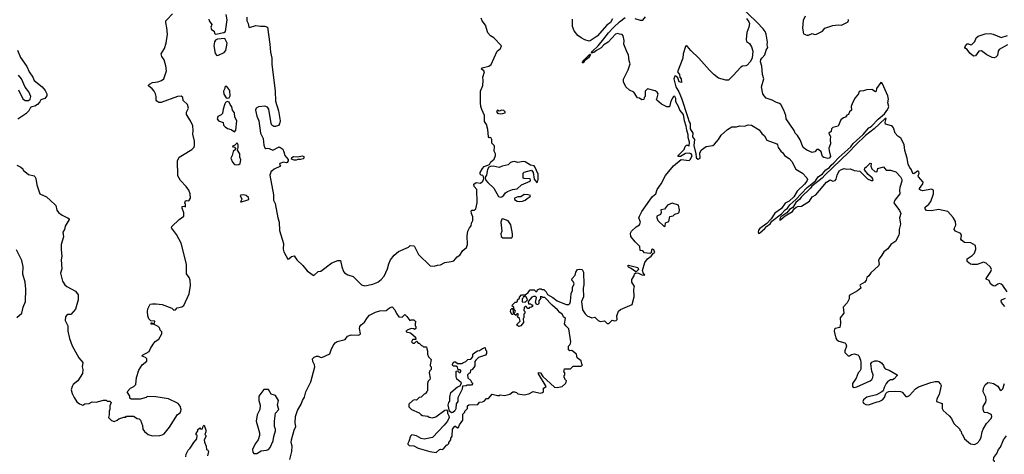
# Model space of a CAD drawing. Extents: x 1933546 to 2138868, y 524910 to 667279.
# Tile 387 of 466: x 2070205 to 2081250, y 577742 to 582618. Entities that reach past the tile are written whole.
import ezdxf

# ---------------------------------------------------------------- set-up
doc = ezdxf.new("R2010")
doc.units = 0

msp = doc.modelspace()

# ---------------------------------------------------------------- linework, layer by layer
at = {"layer": '0CON10XD'}
for points in [[(2078491, 580221), (2078505, 580222), (2078565, 580274), (2078583, 580297), (2078625, 580328), (2078643, 580357), (2078750, 580440), (2078791, 580485), (2078817, 580503), (2078845, 580542), (2078910, 580600), (2079038, 580735), (2079131, 580809), (2079161, 580855), (2079211, 580889), (2079248, 580935), (2079289, 580961), (2079306, 580985), (2079339, 581011), (2079395, 581074), (2079528, 581192), (2079555, 581228), (2079668, 581332), (2079731, 581405), (2079745, 581413), (2079765, 581426), (2079835, 581501), (2079907, 581563), (2079945, 581615), (2079954, 581645), (2079945, 581685), (2079950, 581725), (2079945, 581765), (2079885, 581899), (2079875, 581911), (2079865, 581914), (2079816, 581845), (2079813, 581815), (2079805, 581807), (2079765, 581834), (2079705, 581833), (2079669, 581821), (2079635, 581817), (2079620, 581805), (2079614, 581785), (2079578, 581742), (2079546, 581684), (2079534, 581645), (2079537, 581605), (2079515, 581585), (2079504, 581556), (2079483, 581547), (2079470, 581525), (2079445, 581519), (2079415, 581493), (2079388, 581422), (2079325, 581407), (2079313, 581395), (2079308, 581362), (2079281, 581345), (2079300, 581305), (2079296, 581275), (2079300, 581225), (2079283, 581175), (2079287, 581147), (2079299, 581085), (2079285, 581064), (2079272, 581062), (2079225, 581073), (2079212, 581082), (2079196, 581135), (2079165, 581161), (2079148, 581162), (2079125, 581136), (2079095, 581130), (2079035, 581153), (2078995, 581185), (2078961, 581271), (2078929, 581319), (2078904, 581345), (2078891, 581375), (2078804, 581505), (2078798, 581545), (2078777, 581605), (2078744, 581665), (2078729, 581679), (2078695, 581688), (2078646, 581716), (2078578, 581738), (2078555, 581765), (2078543, 581785), (2078525, 581865), (2078554, 581955), (2078537, 582005), (2078530, 582095), (2078515, 582145), (2078518, 582172), (2078535, 582191), (2078565, 582225), (2078580, 582275), (2078599, 582305), (2078589, 582335), (2078592, 582365), (2078580, 582455), (2078567, 582485), (2078545, 582514), (2078478, 582588), (2077965, 583085)], [(2070173, 580987), (2070220, 580965), (2070240, 580945), (2070245, 580930), (2070305, 580880), (2070367, 580867), (2070375, 580860), (2070388, 580835), (2070398, 580765), (2070432, 580665), (2070505, 580632), (2070600, 580545), (2070612, 580532), (2070623, 580483), (2070640, 580455), (2070680, 580425), (2070735, 580398), (2070747, 580397), (2070760, 580385), (2070760, 580375), (2070715, 580300), (2070708, 580265), (2070690, 580235), (2070696, 580184), (2070670, 580095), (2070669, 580035), (2070679, 579965), (2070672, 579925), (2070677, 579825), (2070665, 579775), (2070686, 579686), (2070710, 579645), (2070734, 579624), (2070831, 579571), (2070863, 579533), (2070863, 579475), (2070831, 579369), (2070778, 579312), (2070745, 579310), (2070730, 579300), (2070720, 579285), (2070714, 579245), (2070744, 579185), (2070746, 579125), (2070763, 579043), (2070795, 578958), (2070870, 578825), (2070914, 578774), (2070908, 578725), (2070914, 578694), (2070911, 578649), (2070857, 578565), (2070806, 578525), (2070793, 578503), (2070784, 578465), (2070794, 578425), (2070815, 578378), (2070845, 578333), (2070875, 578308), (2070915, 578292), (2070935, 578310), (2070985, 578312), (2071018, 578332), (2071062, 578328), (2071145, 578350), (2071175, 578350), (2071185, 578340), (2071217, 578337), (2071230, 578325), (2071218, 578285), (2071218, 578245), (2071210, 578225), (2071210, 578185), (2071202, 578155), (2071235, 578120), (2071265, 578112), (2071300, 578125), (2071318, 578142), (2071375, 578160), (2071395, 578160), (2071405, 578170), (2071482, 578172), (2071523, 578143), (2071545, 578140), (2071560, 578125), (2071582, 578065), (2071588, 578025), (2071607, 577997), (2071646, 577966), (2071695, 577949), (2071778, 577952), (2071805, 577960), (2071825, 577973), (2071884, 578046), (2071975, 578190), (2072005, 578209), (2072014, 578226), (2072016, 578246), (2072004, 578284), (2071983, 578313), (2071874, 578364), (2071733, 578387), (2071635, 578390), (2071625, 578380), (2071555, 578360), (2071455, 578360), (2071442, 578372), (2071440, 578395), (2071410, 578445), (2071450, 578485), (2071485, 578502), (2071510, 578525), (2071514, 578606), (2071543, 578687), (2071580, 578745), (2071633, 578787), (2071630, 578815), (2071615, 578830), (2071578, 578845), (2071583, 578855), (2071659, 578895), (2071671, 578929), (2071701, 578979), (2071725, 579007), (2071768, 579035), (2071800, 579095), (2071800, 579115), (2071780, 579135), (2071772, 579162), (2071760, 579175), (2071715, 579200), (2071682, 579202), (2071680, 579215), (2071685, 579220), (2071695, 579210), (2071718, 579212), (2071720, 579235), (2071675, 579240), (2071653, 579263), (2071642, 579295), (2071638, 579345), (2071642, 579375), (2071670, 579425), (2071695, 579432), (2071735, 579432), (2071803, 579423), (2071911, 579381), (2071935, 579361), (2071952, 579365), (2071970, 579385), (2072025, 579398), (2072045, 579413), (2072107, 579543), (2072121, 579635), (2072116, 579696), (2072108, 579725), (2072078, 579768), (2072076, 579875), (2072015, 580110), (2071965, 580208), (2071908, 580285), (2071911, 580299), (2071995, 580378), (2072046, 580414), (2072047, 580453), (2072028, 580505), (2072028, 580522), (2072045, 580528), (2072065, 580520), (2072066, 580544), (2072058, 580565), (2072064, 580586), (2072075, 580591), (2072104, 580586), (2072120, 580615), (2072116, 580665), (2072101, 580705), (2072074, 580745), (2072010, 580815), (2071978, 580865), (2071974, 581035), (2071996, 581075), (2072030, 581100), (2072137, 581163), (2072162, 581188), (2072168, 581205), (2072166, 581255), (2072147, 581335), (2072152, 581375), (2072146, 581426), (2072122, 581485), (2072078, 581555), (2072078, 581582), (2072100, 581625), (2072087, 581667), (2072041, 581711), (2072036, 581746), (2072015, 581760), (2071975, 581757), (2071792, 581688), (2071768, 581688), (2071744, 581704), (2071738, 581715), (2071737, 581757), (2071730, 581785), (2071712, 581815), (2071693, 581843), (2071650, 581875), (2071650, 581885), (2071660, 581895), (2071695, 581912), (2071755, 581922), (2071795, 581937), (2071822, 581955), (2071853, 582045), (2071845, 582100), (2071826, 582166), (2071801, 582205), (2071793, 582235), (2071830, 582295), (2071850, 582355), (2071862, 582455), (2071857, 582527), (2071844, 582586), (2071846, 582605), (2071855, 582616)], [(2071855, 582616), (2071918, 582685)], [(2072326, 582625), (2072330, 582605), (2072359, 582565), (2072351, 582535), (2072357, 582507), (2072385, 582489), (2072390, 582465), (2072405, 582457), (2072495, 582475), (2072513, 582487), (2072531, 582615), (2072520, 582675)], [(2072752, 582645), (2072753, 582605), (2072768, 582575), (2072774, 582534), (2072785, 582530), (2072855, 582552), (2072905, 582545), (2072955, 582547), (2072985, 582535), (2073013, 582345), (2073018, 582255), (2073032, 582185), (2073032, 582118), (2073070, 581815), (2073075, 581705), (2073110, 581595), (2073126, 581485), (2073121, 581449), (2073107, 581433), (2073075, 581421), (2073055, 581420), (2073034, 581434), (2073026, 581455), (2072999, 581615), (2072985, 581638), (2072955, 581647), (2072885, 581642), (2072857, 581625), (2072852, 581605), (2072865, 581535), (2072889, 581485), (2072905, 581345), (2072935, 581285), (2072945, 581212), (2072955, 581182), (2072965, 581172), (2072985, 581178), (2073005, 581172), (2073045, 581153), (2073115, 581190), (2073135, 581180), (2073157, 581165), (2073170, 581135), (2073178, 581095), (2073218, 581048), (2073218, 581035), (2073205, 581016), (2073195, 581013), (2073165, 581021), (2073122, 581005), (2073120, 580995), (2073130, 580975), (2073059, 580941), (2073035, 580920), (2073025, 580920), (2073012, 580875), (2073054, 580655), (2073054, 580595), (2073071, 580555), (2073100, 580395), (2073115, 580345), (2073119, 580255), (2073166, 580106), (2073161, 580045), (2073169, 580015), (2073215, 579932), (2073226, 579934), (2073255, 579962), (2073285, 579968), (2073314, 579924), (2073382, 579862), (2073430, 579800), (2073485, 579758), (2073505, 579750), (2073555, 579792), (2073585, 579798), (2073705, 579890), (2073775, 579918), (2073805, 579918), (2073818, 579845), (2073838, 579795), (2073850, 579780), (2073885, 579757), (2073945, 579738), (2074038, 579645), (2074076, 579634), (2074165, 579652), (2074221, 579675), (2074260, 579705), (2074295, 579740), (2074332, 579825), (2074345, 579880), (2074363, 579925), (2074405, 579978), (2074454, 580016), (2074565, 580068), (2074585, 580084), (2074625, 580083), (2074635, 580073), (2074680, 579985), (2074810, 579855), (2074853, 579853), (2074893, 579863), (2074925, 579867), (2074975, 579896), (2075046, 579904), (2075076, 579914), (2075114, 579956), (2075143, 579977), (2075175, 580030), (2075218, 580062), (2075228, 580095), (2075223, 580195), (2075233, 580245), (2075250, 580285), (2075270, 580305), (2075273, 580337), (2075288, 580365), (2075290, 580405), (2075272, 580445), (2075268, 580472), (2075278, 580482), (2075307, 580483), (2075322, 580495), (2075337, 580565), (2075332, 580715), (2075303, 580745), (2075298, 580772), (2075327, 580793), (2075375, 580786), (2075402, 580808), (2075410, 580835), (2075407, 580857), (2075399, 580869), (2075380, 580875), (2075370, 580885), (2075372, 580905), (2075395, 580950), (2075415, 580972), (2075477, 580993), (2075492, 581025), (2075528, 581055), (2075542, 581095), (2075542, 581115), (2075528, 581145), (2075533, 581195), (2075528, 581208), (2075503, 581233), (2075502, 581275), (2075495, 581290), (2075485, 581298), (2075473, 581293), (2075464, 581304), (2075457, 581387), (2075442, 581442), (2075420, 581475), (2075421, 581545), (2075391, 581611), (2075379, 581645), (2075374, 581685), (2075374, 581815), (2075401, 581879), (2075406, 581935), (2075401, 581975), (2075418, 582035), (2075412, 582045), (2075383, 582065), (2075393, 582077), (2075468, 582095), (2075493, 582117), (2075562, 582265), (2075600, 582295), (2075610, 582325), (2075523, 582413), (2075487, 582437), (2075455, 582470), (2075430, 582555), (2075393, 582605), (2075383, 582635)], [(2076327, 578577), (2076312, 578605), (2076313, 578627), (2076320, 578635), (2076320, 578655), (2076310, 578665), (2076315, 578700), (2076385, 578700), (2076415, 578730), (2076505, 578730), (2076520, 578745), (2076510, 578755), (2076505, 578790), (2076460, 578825), (2076450, 578865), (2076397, 578907), (2076375, 578902), (2076360, 578915), (2076363, 578957), (2076380, 578975), (2076388, 579005), (2076365, 579150), (2076332, 579182), (2076317, 579207), (2076327, 579265), (2076307, 579285), (2076295, 579312), (2076264, 579334), (2076238, 579365), (2076178, 579415), (2076095, 579500), (2076075, 579500), (2076065, 579510), (2076042, 579508), (2076050, 579495), (2076030, 579465), (2076030, 579435), (2076018, 579422), (2076005, 579420), (2075990, 579445), (2076002, 579502), (2075992, 579512), (2075968, 579512), (2075950, 579505), (2075910, 579455), (2075912, 579432), (2075935, 579430), (2075945, 579420), (2075958, 579418), (2075958, 579402), (2075947, 579393), (2075925, 579390), (2075915, 579380), (2075905, 579380), (2075885, 579400), (2075875, 579400), (2075865, 579390), (2075860, 579355), (2075870, 579345), (2075870, 579325), (2075860, 579315), (2075860, 579275), (2075852, 579265), (2075857, 579223), (2075825, 579182), (2075805, 579178), (2075793, 579183), (2075780, 579195), (2075818, 579235), (2075810, 579265), (2075790, 579285), (2075800, 579315), (2075795, 579320), (2075782, 579318), (2075775, 579300), (2075745, 579320), (2075735, 579310), (2075725, 579310), (2075712, 579345), (2075713, 579367), (2075725, 579380), (2075738, 579378), (2075740, 579335), (2075745, 579330), (2075758, 579332), (2075767, 579347), (2075750, 579375), (2075750, 579395), (2075730, 579405), (2075732, 579418), (2075765, 579450), (2075775, 579450), (2075788, 579462), (2075790, 579475), (2075810, 579495), (2075810, 579505), (2075835, 579530), (2075875, 579530), (2075893, 579547), (2075905, 579550), (2075915, 579570), (2075933, 579587), (2075975, 579588), (2075995, 579570), (2076005, 579570), (2076013, 579587), (2076035, 579600), (2076055, 579600), (2076065, 579590), (2076085, 579590), (2076110, 579565), (2076127, 579537), (2076185, 579502), (2076234, 579464), (2076335, 579423), (2076365, 579423), (2076376, 579434), (2076383, 579455), (2076390, 579545), (2076405, 579580), (2076408, 579612), (2076424, 579655), (2076415, 579682), (2076400, 579695), (2076403, 579715), (2076435, 579753), (2076444, 579785), (2076464, 579815), (2076485, 579820), (2076515, 579816), (2076531, 579785), (2076533, 579645), (2076527, 579605), (2076531, 579509), (2076509, 579455), (2076520, 579365), (2076547, 579317), (2076570, 579295), (2076625, 579273), (2076655, 579282), (2076695, 579242), (2076715, 579233), (2076765, 579238), (2076795, 579210), (2076815, 579210), (2076853, 579247), (2076875, 579240), (2076895, 579242), (2076907, 579255), (2076902, 579295), (2076921, 579349), (2076943, 579367), (2077075, 579422), (2077099, 579509), (2077093, 579595), (2077102, 579625), (2077073, 579673), (2077073, 579705), (2077099, 579745), (2077103, 579767), (2077115, 579780), (2077145, 579774), (2077185, 579756), (2077216, 579754), (2077199, 579779), (2077192, 579805), (2077219, 579895), (2077246, 579934), (2077288, 579965), (2077315, 580000), (2077330, 580005), (2077317, 580035), (2077305, 580042), (2077292, 580038), (2077288, 580002), (2077274, 579996), (2077215, 580003), (2077194, 580024), (2077165, 580030), (2077163, 580073), (2077108, 580125), (2077062, 580185), (2077057, 580225), (2077067, 580245), (2077121, 580295), (2077157, 580315), (2077168, 580345), (2077152, 580395), (2077157, 580415), (2077185, 580465), (2077275, 580595), (2077305, 580635), (2077341, 580665), (2077357, 580715), (2077402, 580775), (2077451, 580869), (2077540, 580980), (2077625, 581050), (2077715, 581040), (2077730, 581055), (2077747, 581095), (2077737, 581115), (2077715, 581122), (2077673, 581117), (2077617, 581083), (2077590, 581085), (2077590, 581095), (2077658, 581162), (2077670, 581195), (2077685, 581210), (2077705, 581210), (2077715, 581200), (2077720, 581245), (2077702, 581295), (2077705, 581325), (2077688, 581378), (2077683, 581425), (2077664, 581485), (2077651, 581555), (2077609, 581605), (2077596, 581645), (2077566, 581695), (2077564, 581735), (2077556, 581755), (2077545, 581759), (2077540, 581755), (2077511, 581705), (2077495, 581640), (2077465, 581642), (2077405, 581672), (2077352, 581715), (2077350, 581725), (2077357, 581743), (2077368, 581785), (2077356, 581806), (2077335, 581819), (2077248, 581842), (2077223, 581817), (2077220, 581755), (2077210, 581745), (2077208, 581722), (2077185, 581720), (2077157, 581737), (2077135, 581742), (2077096, 581806), (2077045, 581826), (2077006, 581866), (2076980, 581920), (2076978, 581952), (2077032, 582055), (2077054, 582124), (2077041, 582155), (2077034, 582225), (2077019, 582249), (2076982, 582345), (2076986, 582385), (2076976, 582436), (2076965, 582452), (2076934, 582454), (2076914, 582464), (2076890, 582455), (2076805, 582367), (2076757, 582335), (2076727, 582303), (2076675, 582274), (2076645, 582249), (2076621, 582241), (2076618, 582245), (2076631, 582265), (2076695, 582326), (2076757, 582405), (2076809, 582471), (2076868, 582532), (2076934, 582595), (2076997, 582643)], [(2076854, 582626), (2076834, 582586), (2076793, 582557), (2076683, 582435), (2076605, 582381), (2076595, 582379), (2076545, 582394), (2076504, 582414), (2076468, 582442), (2076425, 582492), (2076407, 582543), (2076406, 582624)], [(2077105, 582630), (2077164, 582614), (2077195, 582612), (2077225, 582650)], [(2078360, 582630), (2078384, 582595), (2078391, 582575), (2078384, 582535), (2078362, 582475), (2078354, 582395), (2078358, 582375), (2078392, 582352), (2078413, 582313), (2078428, 582265), (2078422, 582188), (2078401, 582145), (2078365, 582107), (2078351, 582099), (2078315, 582096), (2078296, 582085), (2078207, 581993), (2078155, 581938), (2078128, 581938), (2078045, 581964), (2077993, 582003), (2077942, 582052), (2077825, 582187), (2077732, 582272), (2077695, 582319), (2077685, 582324), (2077675, 582319), (2077649, 582235), (2077643, 582185), (2077584, 582035), (2077608, 582005), (2077612, 581975), (2077626, 581956), (2077628, 581912), (2077602, 581922), (2077588, 581965), (2077565, 581983), (2077555, 581983), (2077542, 581955), (2077566, 581865), (2077599, 581809), (2077628, 581738), (2077695, 581533), (2077715, 581473), (2077728, 581455), (2077726, 581395), (2077756, 581346), (2077753, 581305), (2077774, 581275), (2077769, 581205), (2077790, 581115), (2077792, 581075), (2077796, 581065), (2077815, 581054), (2077837, 581065), (2077836, 581125), (2077852, 581158), (2077904, 581196), (2077982, 581208), (2078000, 581220), (2078045, 581273), (2078075, 581322), (2078145, 581387), (2078195, 581416), (2078245, 581416), (2078285, 581426), (2078336, 581424), (2078375, 581438), (2078415, 581436), (2078501, 581381), (2078531, 581341), (2078561, 581315), (2078588, 581268), (2078697, 581227), (2078706, 581216), (2078713, 581185), (2078742, 581142), (2078765, 581124), (2078786, 581096), (2078835, 581062), (2078865, 581026), (2078913, 580943), (2078986, 580895), (2079034, 580844), (2079042, 580825), (2079034, 580805), (2079008, 580772), (2078925, 580695), (2078889, 580631), (2078836, 580584), (2078792, 580558), (2078750, 580500), (2078675, 580447), (2078636, 580384), (2078588, 580332), (2078508, 580275), (2078493, 580257), (2078488, 580235), (2078491, 580221)], [(2079015, 582658), (2078992, 582608), (2078988, 582522), (2078999, 582459), (2079034, 582444), (2079055, 582446), (2079095, 582463), (2079125, 582453), (2079145, 582455), (2079212, 582488), (2079235, 582523), (2079325, 582552), (2079385, 582562), (2079425, 582557), (2079500, 582595), (2079502, 582612), (2079495, 582620)], [(2072415, 582215), (2072435, 582221), (2072499, 582251), (2072518, 582272), (2072533, 582353), (2072505, 582406), (2072425, 582400), (2072403, 582387), (2072392, 582368), (2072384, 582325), (2072398, 582238), (2072415, 582215)], [(2081285, 582337), (2081192, 582285), (2081181, 582265), (2081172, 582215), (2081155, 582198), (2081135, 582190), (2081113, 582193), (2081055, 582224), (2080995, 582268), (2080965, 582264), (2080925, 582212), (2080905, 582209), (2080862, 582242), (2080834, 582284), (2080814, 582294), (2080808, 582305), (2080815, 582324), (2080835, 582346), (2080848, 582348), (2080875, 582337), (2080885, 582340), (2080919, 582375), (2080934, 582416), (2080955, 582434), (2081035, 582458), (2081095, 582462), (2081125, 582456), (2081215, 582418), (2081285, 582442)], [(2070181, 582275), (2070213, 582193), (2070285, 582094), (2070312, 582032), (2070353, 581975), (2070369, 581935), (2070457, 581865), (2070490, 581825), (2070510, 581785), (2070509, 581765), (2070486, 581735), (2070442, 581718), (2070432, 581695), (2070406, 581665), (2070375, 581648), (2070341, 581641), (2070328, 581632), (2070307, 581595), (2070275, 581562), (2070185, 581503)], [(2076525, 582134), (2076514, 582135), (2076534, 582165), (2076592, 582225), (2076605, 582232), (2076609, 582229), (2076585, 582191), (2076542, 582158), (2076525, 582134)], [(2070191, 581831), (2070240, 581730), (2070265, 581712), (2070305, 581711), (2070323, 581727), (2070330, 581755), (2070308, 581808), (2070265, 581861), (2070225, 581956), (2070192, 581995)], [(2072535, 581736), (2072555, 581742), (2072567, 581765), (2072561, 581825), (2072529, 581869), (2072518, 581872), (2072508, 581862), (2072507, 581845), (2072490, 581815), (2072495, 581783), (2072520, 581740), (2072535, 581736)], [(2072615, 581360), (2072630, 581380), (2072641, 581485), (2072618, 581525), (2072615, 581575), (2072594, 581605), (2072585, 581639), (2072565, 581665), (2072555, 581694), (2072535, 581699), (2072515, 581690), (2072505, 581675), (2072486, 581615), (2072482, 581565), (2072465, 581550), (2072428, 581532), (2072422, 581505), (2072435, 581482), (2072489, 581465), (2072491, 581435), (2072511, 581415), (2072535, 581399), (2072577, 581387), (2072615, 581360)], [(2075595, 581561), (2075625, 581564), (2075650, 581575), (2075650, 581585), (2075635, 581599), (2075615, 581602), (2075585, 581592), (2075565, 581602), (2075555, 581590), (2075565, 581571), (2075595, 581561)], [(2081283, 579565), (2081234, 579635), (2081215, 579652), (2081195, 579657), (2081178, 579652), (2081145, 579629), (2081125, 579634), (2081096, 579655), (2081081, 579691), (2081048, 579708), (2081046, 579715), (2081098, 579792), (2081105, 579815), (2081095, 579841), (2081045, 579887), (2081015, 579898), (2080945, 579872), (2080888, 579872), (2080872, 579875), (2080834, 579904), (2080832, 579935), (2080889, 579971), (2080915, 579998), (2080930, 580045), (2080927, 580085), (2080875, 580115), (2080805, 580118), (2080770, 580145), (2080763, 580155), (2080769, 580195), (2080764, 580214), (2080752, 580225), (2080702, 580245), (2080687, 580265), (2080690, 580285), (2080706, 580314), (2080703, 580355), (2080675, 580399), (2080615, 580467), (2080512, 580488), (2080435, 580472), (2080376, 580476), (2080362, 580495), (2080362, 580515), (2080405, 580550), (2080425, 580579), (2080455, 580665), (2080454, 580705), (2080435, 580716), (2080335, 580700), (2080310, 580705), (2080300, 580715), (2080300, 580725), (2080336, 580775), (2080339, 580795), (2080287, 580855), (2080284, 580866), (2080296, 580895), (2080291, 580911), (2080285, 580918), (2080275, 580917), (2080235, 580888), (2080223, 580893), (2080209, 580935), (2080189, 580959), (2080172, 580995), (2080161, 581065), (2080135, 581150), (2080128, 581218), (2080089, 581289), (2080055, 581312), (2080024, 581344), (2080006, 581405), (2079995, 581419), (2079985, 581428), (2079917, 581447), (2079913, 581463), (2079925, 581510), (2079915, 581509), (2079792, 581395), (2079692, 581318), (2079585, 581215), (2079507, 581133), (2079235, 580874), (2079208, 580842), (2079090, 580750), (2079075, 580728), (2078972, 580628), (2078956, 580604), (2078913, 580567), (2078878, 580512), (2078840, 580490), (2078810, 580450), (2078744, 580406), (2078728, 580375), (2078731, 580371), (2078742, 580375), (2078791, 580419), (2078875, 580468), (2078892, 580498), (2078914, 580516), (2078935, 580524), (2078975, 580527), (2079065, 580584), (2079095, 580630), (2079136, 580655), (2079177, 580703), (2079254, 580796), (2079295, 580820), (2079325, 580807), (2079352, 580815), (2079365, 580830), (2079376, 580875), (2079399, 580921), (2079422, 580938), (2079452, 580948), (2079485, 580941), (2079525, 580944), (2079567, 580927), (2079630, 580920), (2079715, 580834), (2079755, 580815), (2079775, 580813), (2079778, 580825), (2079767, 580845), (2079723, 580883), (2079680, 580935), (2079684, 580956), (2079705, 580967), (2079745, 581010), (2079755, 581005), (2079754, 580975), (2079765, 580946), (2079796, 580915), (2079820, 580910), (2079825, 580915), (2079831, 580949), (2079895, 580969), (2079925, 580929), (2079975, 580930), (2080032, 580912), (2080087, 580857), (2080102, 580825), (2080102, 580805), (2080077, 580735), (2080076, 580706), (2080077, 580665), (2080022, 580595), (2080012, 580565), (2080076, 580476), (2080090, 580445), (2080074, 580394), (2080086, 580326), (2080070, 580265), (2080072, 580218), (2080068, 580205), (2080035, 580134), (2079977, 580095), (2079945, 580048), (2079897, 580013), (2079877, 579975), (2079845, 579937), (2079839, 579915), (2079847, 579875), (2079838, 579855), (2079753, 579777), (2079732, 579745), (2079708, 579725), (2079701, 579695), (2079687, 579675), (2079634, 579645), (2079629, 579635), (2079642, 579615), (2079641, 579605), (2079605, 579577), (2079508, 579525), (2079508, 579485), (2079487, 579443), (2079444, 579395), (2079450, 579325), (2079408, 579275), (2079414, 579215), (2079405, 579166), (2079353, 579155), (2079345, 579145), (2079342, 579125), (2079362, 579045), (2079372, 579025), (2079395, 579010), (2079462, 578992), (2079472, 578982), (2079478, 578955), (2079460, 578905), (2079460, 578885), (2079498, 578848), (2079515, 578848), (2079535, 578862), (2079565, 578870), (2079607, 578857), (2079617, 578847), (2079637, 578797), (2079642, 578775), (2079642, 578698), (2079630, 578675), (2079610, 578655), (2079588, 578595), (2079548, 578535), (2079549, 578505), (2079565, 578493), (2079595, 578501), (2079745, 578567), (2079765, 578582), (2079776, 578605), (2079778, 578635), (2079764, 578674), (2079753, 578757), (2079763, 578777), (2079798, 578792), (2079825, 578792), (2079850, 578785), (2079876, 578766), (2079895, 578740), (2079902, 578715), (2079915, 578702), (2079960, 578685), (2080050, 578635), (2080050, 578625), (2080015, 578588), (2079995, 578578), (2079975, 578578), (2079940, 578555), (2079924, 578536), (2079903, 578493), (2079890, 578455), (2079877, 578443), (2079815, 578409), (2079708, 578385), (2079672, 578355), (2079662, 578335), (2079672, 578315), (2079695, 578301), (2079725, 578299), (2079825, 578333), (2079846, 578334), (2079885, 578352), (2079905, 578380), (2079920, 578425), (2079935, 578440), (2079953, 578447), (2080035, 578452), (2080085, 578448), (2080105, 578440), (2080145, 578390), (2080165, 578390), (2080186, 578404), (2080255, 578478), (2080289, 578501), (2080425, 578548), (2080475, 578560), (2080508, 578558), (2080535, 578530), (2080540, 578515), (2080518, 578415), (2080492, 578365), (2080490, 578335), (2080553, 578313), (2080553, 578257), (2080563, 578235), (2080632, 578175), (2080656, 578146), (2080685, 578088), (2080750, 578025), (2080750, 578015), (2080767, 577997), (2080770, 577975), (2080780, 577965), (2080802, 577915), (2080869, 577859), (2080915, 577853)], [(2072635, 580989), (2072665, 580994), (2072678, 581005), (2072686, 581045), (2072674, 581075), (2072676, 581115), (2072648, 581155), (2072656, 581184), (2072656, 581214), (2072645, 581238), (2072619, 581211), (2072590, 581195), (2072615, 581188), (2072630, 581165), (2072600, 581140), (2072587, 581093), (2072573, 581065), (2072591, 581021), (2072614, 580995), (2072635, 580989)], [(2073285, 581041), (2073254, 581054), (2073257, 581073), (2073275, 581083), (2073325, 581081), (2073375, 581090), (2073392, 581082), (2073392, 581065), (2073385, 581058), (2073355, 581050), (2073325, 581051), (2073305, 581042), (2073285, 581041)], [(2075595, 580629), (2075615, 580632), (2075635, 580648), (2075654, 580676), (2075678, 580692), (2075735, 580715), (2075785, 580722), (2075835, 580766), (2075930, 580805), (2075937, 580817), (2075931, 580831), (2075865, 580835), (2075852, 580842), (2075853, 580895), (2075865, 580907), (2075945, 580931), (2075966, 580905), (2075978, 580828), (2076005, 580793), (2076013, 580797), (2076020, 580825), (2076021, 580885), (2075985, 580969), (2075975, 580978), (2075935, 580987), (2075875, 581025), (2075855, 581028), (2075795, 581017), (2075755, 581026), (2075735, 581024), (2075710, 581015), (2075685, 580990), (2075616, 580974), (2075585, 580959), (2075515, 580976), (2075487, 580973), (2075468, 580962), (2075452, 580938), (2075440, 580875), (2075427, 580853), (2075430, 580820), (2075455, 580793), (2075525, 580730), (2075575, 580635), (2075595, 580629)], [(2072695, 580574), (2072765, 580598), (2072774, 580606), (2072771, 580625), (2072744, 580646), (2072715, 580652), (2072685, 580650), (2072680, 580645), (2072696, 580605), (2072684, 580575), (2072695, 580574)], [(2075815, 580578), (2075845, 580584), (2075875, 580592), (2075896, 580614), (2075932, 580635), (2075937, 580645), (2075910, 580655), (2075865, 580657), (2075825, 580632), (2075795, 580630), (2075755, 580616), (2075755, 580600), (2075785, 580581), (2075815, 580578)], [(2077435, 580298), (2077445, 580300), (2077451, 580339), (2077488, 580355), (2077500, 580410), (2077534, 580416), (2077555, 580437), (2077592, 580448), (2077602, 580458), (2077608, 580485), (2077595, 580537), (2077525, 580559), (2077472, 580538), (2077437, 580493), (2077397, 580485), (2077402, 580455), (2077395, 580433), (2077352, 580415), (2077351, 580395), (2077364, 580364), (2077435, 580298)], [(2075625, 580171), (2075725, 580172), (2075735, 580185), (2075735, 580215), (2075714, 580315), (2075685, 580362), (2075625, 580383), (2075615, 580381), (2075604, 580346), (2075612, 580245), (2075604, 580215), (2075608, 580185), (2075625, 580171)], [(2070173, 579277), (2070231, 579325), (2070244, 579395), (2070272, 579455), (2070274, 579595), (2070265, 579675), (2070242, 579765), (2070245, 579845), (2070229, 579915), (2070171, 580035)], [(2077115, 579790), (2077065, 579828), (2077035, 579842), (2077026, 579855), (2077029, 579861), (2077035, 579866), (2077138, 579838), (2077145, 579815), (2077125, 579792), (2077115, 579790)], [(2075875, 579450), (2075900, 579475), (2075888, 579508), (2075875, 579520), (2075865, 579510), (2075852, 579508), (2075850, 579495), (2075840, 579485), (2075842, 579452), (2075875, 579450)], [(2081255, 579400), (2081217, 579445), (2081213, 579465), (2081218, 579475), (2081265, 579496)], [(2073237, 577685), (2073259, 577775), (2073262, 577835), (2073251, 577875), (2073254, 577904), (2073286, 578015), (2073303, 578055), (2073297, 578095), (2073298, 578165), (2073321, 578235), (2073364, 578305), (2073376, 578345), (2073400, 578385), (2073415, 578443), (2073473, 578555), (2073515, 578725), (2073514, 578745), (2073492, 578785), (2073491, 578815), (2073508, 578832), (2073535, 578842), (2073555, 578842), (2073575, 578831), (2073595, 578829), (2073685, 578870), (2073698, 578915), (2073723, 578965), (2073745, 578993), (2073765, 579007), (2073855, 579029), (2073884, 579066), (2073925, 579081), (2074005, 579078), (2074021, 579085), (2074028, 579095), (2074016, 579155), (2074019, 579175), (2074034, 579195), (2074074, 579226), (2074105, 579277), (2074130, 579305), (2074195, 579338), (2074245, 579352), (2074315, 579357), (2074352, 579385), (2074385, 579397), (2074415, 579362), (2074433, 579323), (2074460, 579285), (2074495, 579280), (2074525, 579310), (2074549, 579289), (2074582, 579242), (2074595, 579250), (2074625, 579250), (2074648, 579228), (2074640, 579215), (2074640, 579185), (2074650, 579175), (2074650, 579155), (2074635, 579142), (2074625, 579150), (2074595, 579152), (2074550, 579135), (2074540, 579125), (2074540, 579115), (2074590, 579105), (2074647, 579057), (2074648, 579032), (2074615, 579030), (2074610, 579025), (2074602, 579005), (2074615, 578990), (2074635, 578990), (2074655, 579010), (2074675, 578990), (2074688, 578988), (2074712, 578962), (2074725, 578960), (2074735, 578950), (2074768, 578948), (2074772, 578925), (2074780, 578905), (2074780, 578865), (2074790, 578835), (2074820, 578805), (2074810, 578745), (2074810, 578735), (2074820, 578725), (2074820, 578695), (2074803, 578677), (2074798, 578655), (2074810, 578595), (2074807, 578583), (2074788, 578562), (2074780, 578535), (2074780, 578455), (2074770, 578445), (2074768, 578432), (2074755, 578420), (2074742, 578418), (2074708, 578382), (2074685, 578380), (2074655, 578350), (2074635, 578352), (2074614, 578346), (2074570, 578305), (2074570, 578275), (2074600, 578245), (2074685, 578208), (2074705, 578188), (2074725, 578178), (2074785, 578170), (2074798, 578158), (2074835, 578150), (2074875, 578162), (2074975, 578238), (2074992, 578242), (2075003, 578225), (2075004, 578205), (2075020, 578175), (2075023, 578155), (2075004, 578116), (2074965, 578068), (2074835, 577930), (2074744, 577914), (2074710, 577920), (2074655, 577949), (2074605, 577960), (2074588, 577945), (2074572, 577888), (2074558, 577865), (2074560, 577855), (2074575, 577842), (2074625, 577837), (2074675, 577811), (2074805, 577774), (2074877, 577763), (2074913, 577797), (2074925, 577802), (2074945, 577798), (2074960, 577805), (2074995, 577850), (2075005, 577850), (2075018, 577862), (2075020, 577875), (2075040, 577905), (2075040, 577925), (2075058, 577945), (2075060, 578025), (2075085, 578060), (2075095, 578060), (2075115, 578040), (2075127, 578043), (2075140, 578075), (2075178, 578125), (2075178, 578192), (2075200, 578215), (2075200, 578225), (2075230, 578255), (2075230, 578285), (2075242, 578298), (2075345, 578300), (2075362, 578328), (2075395, 578330), (2075415, 578340), (2075442, 578368), (2075465, 578370), (2075505, 578418), (2075565, 578402), (2075587, 578403), (2075595, 578410), (2075645, 578402), (2075702, 578418), (2075738, 578442), (2075755, 578442), (2075780, 578435), (2075795, 578420), (2075865, 578408), (2075915, 578422), (2075965, 578448), (2076045, 578430), (2076070, 578435), (2076080, 578445), (2076080, 578485), (2076112, 578505), (2076024, 578645), (2076025, 578662), (2076046, 578656), (2076074, 578614), (2076205, 578497), (2076235, 578492), (2076290, 578505), (2076328, 578535), (2076337, 578553), (2076338, 578565), (2076327, 578577)], [(2075048, 578208), (2075026, 578226), (2075013, 578295), (2075018, 578322), (2075032, 578338), (2075030, 578385), (2075040, 578435), (2075115, 578500), (2075148, 578512), (2075160, 578545), (2075110, 578585), (2075100, 578615), (2075100, 578675), (2075115, 578680), (2075135, 578660), (2075145, 578660), (2075157, 578677), (2075145, 578690), (2075122, 578692), (2075115, 578720), (2075102, 578732), (2075073, 578733), (2075062, 578742), (2075060, 578755), (2075075, 578780), (2075095, 578780), (2075115, 578760), (2075165, 578760), (2075175, 578770), (2075208, 578782), (2075233, 578807), (2075265, 578810), (2075290, 578835), (2075290, 578865), (2075312, 578885), (2075340, 578905), (2075365, 578908), (2075395, 578930), (2075425, 578940), (2075430, 578915), (2075440, 578905), (2075440, 578875), (2075430, 578855), (2075352, 578828), (2075322, 578798), (2075310, 578785), (2075310, 578735), (2075300, 578715), (2075278, 578692), (2075262, 578688), (2075260, 578655), (2075242, 578648), (2075230, 578635), (2075232, 578602), (2075265, 578570), (2075270, 578555), (2075290, 578535), (2075275, 578520), (2075225, 578520), (2075215, 578510), (2075172, 578508), (2075170, 578475), (2075120, 578375), (2075120, 578335), (2075103, 578307), (2075097, 578253), (2075088, 578232), (2075065, 578210), (2075048, 578208)], [(2080915, 577853), (2080945, 577868), (2080975, 577903), (2080990, 577935), (2081000, 577995), (2081011, 578025), (2081051, 578089), (2081104, 578145), (2081111, 578165), (2081106, 578185), (2081095, 578194), (2081065, 578206), (2081025, 578210), (2081012, 578245), (2081013, 578277), (2081042, 578328), (2081047, 578345), (2081041, 578385), (2081013, 578445), (2081018, 578485), (2081037, 578523), (2081065, 578548), (2081096, 578546), (2081130, 578535), (2081178, 578508), (2081199, 578469), (2081215, 578457), (2081235, 578478), (2081254, 578536)], [(2072832, 577752), (2072865, 577752), (2072915, 577782), (2072975, 577788), (2072995, 577798), (2073015, 577818), (2073048, 577895), (2073056, 577944), (2073076, 578005), (2073076, 578025), (2073064, 578055), (2073064, 578116), (2073076, 578205), (2073114, 578245), (2073098, 578295), (2073109, 578345), (2073075, 578402), (2073027, 578417), (2072995, 578470), (2072945, 578468), (2072888, 578395), (2072888, 578345), (2072902, 578295), (2072898, 578245), (2072868, 578185), (2072858, 578115), (2072897, 577985), (2072897, 577955), (2072880, 577905), (2072845, 577860), (2072818, 577795), (2072820, 577765), (2072832, 577752)], [(2072068, 577715), (2072074, 577745), (2072095, 577790), (2072118, 577812), (2072157, 577875), (2072194, 577915), (2072198, 577955), (2072185, 577962), (2072184, 577975), (2072202, 578005), (2072205, 578020), (2072218, 578032), (2072225, 578040), (2072235, 578030), (2072255, 578030), (2072263, 578057), (2072275, 578070), (2072293, 578013), (2072293, 577995), (2072282, 577965), (2072292, 577952), (2072293, 577937), (2072276, 577905), (2072277, 577877), (2072296, 577835), (2072300, 577795), (2072315, 577788), (2072324, 577774), (2072312, 577725)], [(2081295, 577640), (2081245, 577640), (2081225, 577620), (2081202, 577618), (2081198, 577592), (2081160, 577570), (2081145, 577550), (2081125, 577542), (2081110, 577555), (2081123, 577587), (2081140, 577605), (2081140, 577665), (2081130, 577675), (2081133, 577705), (2081167, 577753), (2081184, 577796), (2081207, 577823), (2081242, 577905), (2081275, 577950)]]:
    msp.add_lwpolyline(points, dxfattribs=at)

doc.saveas('drawing.dxf')
